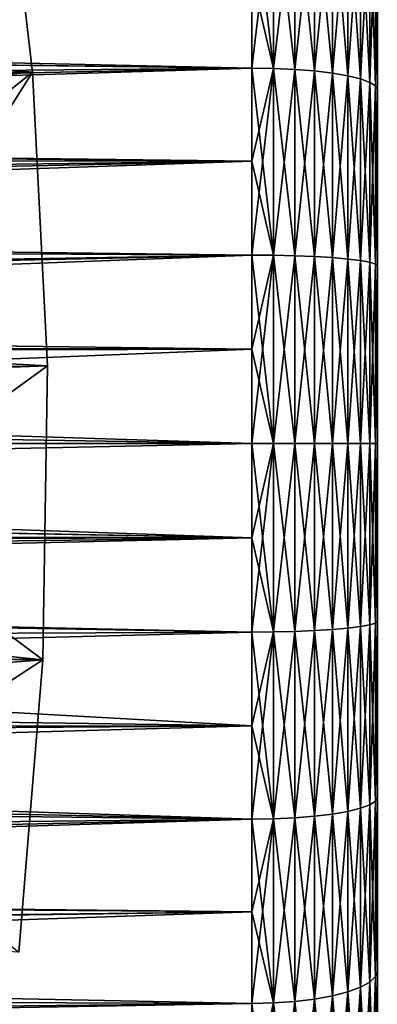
# Model space of a CAD drawing. Header units: metres. Extents: x -37.4 to 37.6, y -35 to 35.
# Tile 352 of 372: x 34.8 to 37.6, y -4.5 to 3.4. Entities that reach past the tile are written whole.
import ezdxf

# ---------------------------------------------------------------- set-up
doc = ezdxf.new("R2010")
doc.units = ezdxf.units.M
doc.layers.add('solid_506616_SW0001', color=7, linetype='CONTINUOUS')

msp = doc.modelspace()

# ---------------------------------------------------------------- linework, layer by layer
at = {"layer": 'solid_506616_SW0001'}
for points in [[(37.625, 16.299873, -136.302643), (37.625, -16.299873, -136.297363), (37.625, -16.24684, -137.614548)], [(37.625, 16.246412, -137.619797), (37.625, 16.299873, -136.302643), (37.625, -16.24684, -137.614548)], [(37.625, 16.299873, -136.302643), (37.625, 16.24684, -134.985443), (37.625, -16.299873, -136.297363)], [(37.625, 16.24684, -134.985443), (37.625, -16.246412, -134.980194), (37.625, -16.299873, -136.297363)], [(37.625, 16.24684, -134.985443), (37.625, 16.087645, -133.676788), (37.625, -16.246412, -134.980194)], [(37.625, 16.246412, -137.619797), (37.625, -16.24684, -137.614548), (37.625, -16.087645, -138.923203)], [(37.625, 16.086803, -138.928375), (37.625, 16.246412, -137.619797), (37.625, -16.087645, -138.923203)], [(37.625, 16.087645, -133.676788), (37.625, -16.086803, -133.671616), (37.625, -16.246412, -134.980194)], [(37.625, 16.087645, -133.676788), (37.625, 15.823136, -132.386139), (37.625, -16.086803, -133.671616)], [(37.625, 16.086803, -138.928375), (37.625, -16.087645, -138.923203), (37.625, -15.823136, -140.213867)], [(37.625, 15.823136, -140.213867), (37.625, 16.086803, -138.928375), (37.625, -15.823136, -140.213867)], [(37.625, 15.823136, -140.213867), (37.625, -15.823136, -140.213867), (37.625, -15.614588, -140.994995)], [(37.625, 15.61459, -140.994995), (37.625, 15.823136, -140.213867), (37.625, -15.614588, -140.994995)], [(37.625, 15.823136, -132.386139), (37.625, -15.823136, -132.386139), (37.625, -16.086803, -133.671616)], [(37.625, 15.823136, -132.386139), (37.625, 15.614592, -131.605011), (37.625, -15.823136, -132.386139)], [(37.625, 15.614592, -131.605011), (37.625, -15.614588, -131.605011), (37.625, -15.823136, -132.386139)], [(37.625, 15.614592, -131.605011), (37.625, 15.609163, -131.586166), (37.625, -15.614588, -131.605011)], [(37.625, 15.61459, -140.994995), (37.625, -15.614588, -140.994995), (37.625, -15.609159, -141.013855)], [(37.625, 15.609159, -141.013855), (37.625, 15.61459, -140.994995), (37.625, -15.609159, -141.013855)], [(37.625, 15.609163, -131.586166), (37.625, -15.609161, -131.586166), (37.625, -15.614588, -131.605011)], [(37.625, 15.609163, -131.586166), (37.625, 15.376116, -130.834961), (37.625, -15.609161, -131.586166)], [(37.625, 15.609159, -141.013855), (37.625, -15.609159, -141.013855), (37.625, -15.376108, -141.765076)], [(37.625, 15.376109, -141.76506), (37.625, 15.609159, -141.013855), (37.625, -15.376108, -141.765076)], [(37.625, 15.376116, -130.834961), (37.625, -15.376119, -130.834961), (37.625, -15.609161, -131.586166)], [(37.625, 15.376116, -130.834961), (37.625, 15.192769, -130.335892), (37.625, -15.376119, -130.834961)], [(37.625, 15.376109, -141.76506), (37.625, -15.376108, -141.765076), (37.625, -15.192721, -142.264236)], [(37.625, 15.192655, -142.264404), (37.625, 15.376109, -141.76506), (37.625, -15.192721, -142.264236)], [(37.625, 15.192769, -130.335892), (37.625, -15.192638, -130.335556), (37.625, -15.376119, -130.834961)], [(37.625, 15.192769, -130.335892), (37.625, 15.098663, -130.112732), (37.625, -15.192638, -130.335556)], [(37.625, 15.192655, -142.264404), (37.625, -15.192721, -142.264236), (37.625, -15.0986, -142.487427)], [(37.625, 15.098822, -142.486893), (37.625, 15.192655, -142.264404), (37.625, -15.0986, -142.487427)], [(37.625, 15.098822, -142.486893), (37.625, -15.0986, -142.487427), (37.625, -14.979903, -142.752319)], [(37.625, 14.97966, -142.752853), (37.625, 15.098822, -142.486893), (37.625, -14.979903, -142.752319)], [(37.625, 15.098663, -130.112732), (37.625, -15.098772, -130.112976), (37.625, -15.192638, -130.335556)], [(37.625, 15.098663, -130.112732), (37.625, 14.979934, -129.847748), (37.625, -15.098772, -130.112976)], [(37.625, 14.979934, -129.847748), (37.625, -14.979642, -129.847076), (37.625, -15.098772, -130.112976)], [(37.625, 14.979934, -129.847748), (37.625, 14.739011, -129.339249), (37.625, -14.979642, -129.847076)], [(37.625, 14.97966, -142.752853), (37.625, -14.979903, -142.752319), (37.625, -14.738982, -143.260788)], [(37.625, 14.739007, -143.260757), (37.625, 14.97966, -142.752853), (37.625, -14.738982, -143.260788)], [(37.625, 14.739011, -129.339249), (37.625, -14.739, -129.339249), (37.625, -14.979642, -129.847076)], [(37.625, 14.739011, -129.339249), (37.625, 14.083652, -128.093689), (37.625, -14.739, -129.339249)], [(37.625, -14.083651, -144.506317), (37.625, 14.739007, -143.260757), (37.625, -14.738982, -143.260788)], [(37.625, -14.083651, -144.506317), (37.625, 14.083652, -144.506317), (37.625, 14.739007, -143.260757)], [(37.625, 14.083652, -128.093689), (37.625, -14.083654, -128.093689), (37.625, -14.739, -129.339249)], [(37.625, 14.083652, -128.093689), (37.625, 13.319818, -126.904808), (37.625, -14.083654, -128.093689)], [(37.625, -13.319832, -145.695175), (37.625, 13.319819, -145.69519), (37.625, 14.083652, -144.506317)], [(37.625, -14.083651, -144.506317), (37.625, -13.319832, -145.695175), (37.625, 14.083652, -144.506317)], [(37.625, -12.45363, -146.81636), (37.625, 12.45361, -146.816391), (37.625, 13.319819, -145.69519)], [(37.625, -13.319832, -145.695175), (37.625, -12.45363, -146.81636), (37.625, 13.319819, -145.69519)], [(37.625, 13.319818, -126.904808), (37.625, -13.319828, -126.904823), (37.625, -14.083654, -128.093689)], [(37.625, 13.319818, -126.904808), (37.625, 12.453607, -125.783607), (37.625, -13.319828, -126.904823)], [(37.625, -11.492917, -147.858658), (37.625, 11.492895, -147.858673), (37.625, 12.45361, -146.816391)], [(37.625, -12.45363, -146.81636), (37.625, -11.492917, -147.858658), (37.625, 12.45361, -146.816391)], [(37.625, 12.453607, -125.783607), (37.625, -12.453622, -125.783623), (37.625, -13.319828, -126.904823)], [(37.625, 12.453607, -125.783607), (37.625, 11.492891, -124.741318), (37.625, -12.453622, -125.783623)], [(37.625, -10.445921, -148.812897), (37.625, 10.445898, -148.812927), (37.625, 11.492895, -147.858673)], [(37.625, -11.492917, -147.858658), (37.625, -10.445921, -148.812897), (37.625, 11.492895, -147.858673)], [(37.625, 11.492891, -124.741318), (37.625, -11.492908, -124.741333), (37.625, -12.453622, -125.783623)], [(37.625, 11.492891, -124.741318), (37.625, 10.445895, -123.787079), (37.625, -11.492908, -124.741333)], [(37.625, -9.319819, -149.67276), (37.625, 9.319797, -149.672775), (37.625, 10.445898, -148.812927)], [(37.625, -10.445921, -148.812897), (37.625, -9.319819, -149.67276), (37.625, 10.445898, -148.812927)], [(37.625, 10.445895, -123.787079), (37.625, -10.445913, -123.787094), (37.625, -11.492908, -124.741333)], [(37.625, 10.445895, -123.787079), (37.625, 9.319795, -122.927223), (37.625, -10.445913, -123.787094)], [(37.625, -8.123187, -150.431595), (37.625, 8.123162, -150.43161), (37.625, 9.319797, -149.672775)], [(37.625, -9.319819, -149.67276), (37.625, -8.123187, -150.431595), (37.625, 9.319797, -149.672775)], [(37.625, 9.319795, -122.927223), (37.625, -9.319813, -122.927238), (37.625, -10.445913, -123.787094)], [(37.625, 9.319795, -122.927223), (37.625, 8.12316, -122.168381), (37.625, -9.319813, -122.927238)], [(37.625, -6.865421, -151.083588), (37.625, 6.865395, -151.083603), (37.625, 8.123162, -150.43161)], [(37.625, -8.123187, -150.431595), (37.625, -6.865421, -151.083588), (37.625, 8.123162, -150.43161)], [(37.625, 8.12316, -122.168381), (37.625, -8.12318, -122.168396), (37.625, -9.319813, -122.927238)], [(37.625, 8.12316, -122.168381), (37.625, 6.865394, -121.516403), (37.625, -8.12318, -122.168396)], [(37.625, -5.555916, -151.623871), (37.625, 5.555889, -151.623871), (37.625, 6.865395, -151.083603)], [(37.625, -6.865421, -151.083588), (37.625, -5.555916, -151.623871), (37.625, 6.865395, -151.083603)], [(37.625, 6.865394, -121.516403), (37.625, -6.865415, -121.516411), (37.625, -8.12318, -122.168396)], [(37.625, 6.865394, -121.516403), (37.625, 5.555889, -120.976128), (37.625, -6.865415, -121.516411)], [(37.625, 5.555889, -120.976128), (37.625, -5.55591, -120.976135), (37.625, -6.865415, -121.516411)], [(37.625, 5.555889, -120.976128), (37.625, 4.204105, -120.551498), (37.625, -5.55591, -120.976135)], [(37.625, -4.204133, -152.048492), (37.625, 4.204105, -152.048508), (37.625, 5.555889, -151.623871)], [(37.625, -5.555916, -151.623871), (37.625, -4.204133, -152.048492), (37.625, 5.555889, -151.623871)], [(17.419174, 4.535482, -3.846846), (34.599812, 5.277233, -3.846846), (34.874737, 2.957485, -3.846846)], [(33.256905, 2.866375, 5.339492), (34.874737, 2.957485, -3.846846), (34.599812, 5.277233, -3.846846)], [(17.741009, 3.042202, -3.846846), (17.419174, 4.535482, -3.846846), (34.874737, 2.957485, -3.846846)], [(36.797443, 2.988715, -153.324677), (36.625, 3.728542, -153.193436), (36.625, 4.458734, -153.015549)], [(36.797443, 4.454867, -153.001083), (36.797443, 2.988715, -153.324677), (36.625, 4.458734, -153.015549)], [(36.797443, 4.454858, -119.598915), (36.625, 3.72854, -119.40657), (36.625, 2.991311, -119.260574)], [(36.797443, 2.988706, -119.275322), (36.797443, 4.454858, -119.598915), (36.625, 2.991311, -119.260574)], [(36.966038, 2.980937, -153.28038), (36.797443, 2.988715, -153.324677), (36.797443, 4.454867, -153.001083)], [(36.966038, 4.443274, -152.957626), (36.966038, 2.980937, -153.28038), (36.797443, 4.454867, -153.001083)], [(36.966034, 4.443269, -119.642365), (36.797443, 4.454858, -119.598915), (36.797443, 2.988706, -119.275322)], [(36.966034, 2.980932, -119.319618), (36.966034, 4.443269, -119.642365), (36.797443, 2.988706, -119.275322)], [(37.124245, 4.424305, -119.71347), (36.966034, 4.443269, -119.642365), (36.966034, 2.980932, -119.319618)], [(37.124245, 2.96821, -119.392097), (37.124245, 4.424305, -119.71347), (36.966034, 2.980932, -119.319618)], [(37.124245, 2.968214, -153.207901), (36.966038, 2.980937, -153.28038), (36.966038, 4.443274, -152.957626)], [(37.124245, 4.424309, -152.88652), (37.124245, 2.968214, -153.207901), (36.966038, 4.443274, -152.957626)], [(37.267254, 2.950931, -153.109436), (37.124245, 2.968214, -153.207901), (37.124245, 4.424309, -152.88652)], [(37.267254, 4.398546, -152.789932), (37.267254, 2.950931, -153.109436), (37.124245, 4.424309, -152.88652)], [(37.267254, 4.398543, -119.810066), (37.124245, 4.424305, -119.71347), (37.124245, 2.96821, -119.392097)], [(37.267254, 2.950927, -119.490562), (37.267254, 4.398543, -119.810066), (37.124245, 2.96821, -119.392097)], [(37.390709, 2.929613, -152.987991), (37.267254, 2.950931, -153.109436), (37.267254, 4.398546, -152.789932)], [(37.390709, 4.36677, -152.670792), (37.390709, 2.929613, -152.987991), (37.267254, 4.398546, -152.789932)], [(37.390709, 4.366766, -119.929199), (37.267254, 4.398543, -119.810066), (37.267254, 2.950927, -119.490562)], [(37.390709, 2.92961, -119.612007), (37.390709, 4.366766, -119.929199), (37.267254, 2.950927, -119.490562)], [(37.490852, 2.904911, -152.84726), (37.390709, 2.929613, -152.987991), (37.390709, 4.36677, -152.670792)], [(37.490852, 4.329947, -152.53273), (37.490852, 2.904911, -152.84726), (37.390709, 4.36677, -152.670792)], [(37.490852, 4.329943, -120.067261), (37.390709, 4.366766, -119.929199), (37.390709, 2.92961, -119.612007)], [(37.490852, 2.904907, -119.752747), (37.490852, 4.329943, -120.067261), (37.390709, 2.92961, -119.612007)], [(37.564632, 2.877575, -152.691513), (37.490852, 2.904911, -152.84726), (37.490852, 4.329947, -152.53273)], [(37.564632, 4.289199, -152.379959), (37.564632, 2.877575, -152.691513), (37.490852, 4.329947, -152.53273)], [(37.564632, 4.289195, -120.220039), (37.490852, 4.329943, -120.067261), (37.490852, 2.904907, -119.752747)], [(37.564632, 2.87757, -119.908485), (37.564632, 4.289195, -120.220039), (37.490852, 2.904907, -119.752747)], [(37.564632, 4.289199, -152.379959), (37.609806, 4.245767, -152.217117), (37.609806, 2.848439, -152.525513)], [(37.564632, 4.289199, -152.379959), (37.609806, 2.848439, -152.525513), (37.564632, 2.877575, -152.691513)], [(37.564632, 2.87757, -119.908485), (37.609806, 4.24576, -120.382881), (37.564632, 4.289195, -120.220039)], [(37.564632, 2.87757, -119.908485), (37.609806, 2.848432, -120.074478), (37.609806, 4.24576, -120.382881)], [(37.609806, 4.245767, -152.217117), (37.625, 4.204105, -152.048508), (37.625, 2.820089, -152.354187)], [(37.609806, 2.848439, -152.525513), (37.609806, 4.245767, -152.217117), (37.625, 2.820089, -152.354187)], [(37.609806, 4.24576, -120.382881), (37.625, 2.820091, -120.245819), (37.625, 4.204105, -120.551498)], [(37.609806, 4.24576, -120.382881), (37.609806, 2.848432, -120.074478), (37.625, 2.820091, -120.245819)], [(37.625, 4.204105, -120.551498), (37.625, -4.204127, -120.551506), (37.625, -5.55591, -120.976135)], [(37.625, 4.204105, -120.551498), (37.625, 2.820091, -120.245819), (37.625, -4.204127, -120.551506)], [(37.625, -2.820117, -152.354172), (37.625, 2.820089, -152.354187), (37.625, 4.204105, -152.048508)], [(37.625, -4.204133, -152.048492), (37.625, -2.820117, -152.354172), (37.625, 4.204105, -152.048508)], [(36.625, 3.728542, -153.193436), (36.625, 2.991312, -153.339432), (13.919881, 3.490701, -153.244171)], [(36.625, 3.72854, -119.40657), (17.5355, 3.642355, -119.387779), (17.634979, 3.232822, -119.304741)], [(36.625, 2.991311, -119.260574), (36.625, 3.72854, -119.40657), (17.634979, 3.232822, -119.304741)], [(36.797443, 2.988715, -153.324677), (36.625, 2.991312, -153.339432), (36.625, 3.728542, -153.193436)], [(36.625, 2.991312, -153.339432), (13.996279, 3.262492, -153.289597), (13.919881, 3.490701, -153.244171)], [(36.625, 2.991312, -153.339432), (14.243277, 2.523465, -153.414963), (13.996279, 3.262492, -153.289597)], [(36.625, 2.991311, -119.260574), (17.634979, 3.232822, -119.304741), (17.721987, 2.824208, -119.232079)], [(36.625, 2.991312, -153.339432), (36.625, 2.248438, -153.453262), (14.243277, 2.523465, -153.414963)], [(36.625, 2.991311, -119.260574), (17.721987, 2.824208, -119.232079), (17.797066, 2.416474, -119.169601)], [(17.935093, 1.527132, -3.846846), (17.741009, 3.042202, -3.846846), (34.874737, 2.957485, -3.846846)], [(36.625, 2.248437, -119.146736), (36.625, 2.991311, -119.260574), (17.797066, 2.416474, -119.169601)], [(36.797443, 1.500012, -153.519806), (36.625, 2.248438, -153.453262), (36.625, 2.991312, -153.339432)], [(36.797443, 2.988715, -153.324677), (36.797443, 1.500012, -153.519806), (36.625, 2.991312, -153.339432)], [(36.797443, 2.988706, -119.275322), (36.625, 2.991311, -119.260574), (36.625, 2.248437, -119.146736)], [(36.797443, 2.988706, -119.275322), (36.625, 2.248437, -119.146736), (36.625, 1.50132, -119.065269)], [(36.797443, 1.500003, -119.080193), (36.797443, 2.988706, -119.275322), (36.625, 1.50132, -119.065269)], [(36.966038, 1.496107, -153.475006), (36.797443, 1.500012, -153.519806), (36.797443, 2.988715, -153.324677)], [(36.966038, 2.980937, -153.28038), (36.966038, 1.496107, -153.475006), (36.797443, 2.988715, -153.324677)], [(36.966034, 2.980932, -119.319618), (36.797443, 2.988706, -119.275322), (36.797443, 1.500003, -119.080193)], [(36.966034, 1.496102, -119.124985), (36.966034, 2.980932, -119.319618), (36.797443, 1.500003, -119.080193)], [(37.124245, 2.96821, -119.392097), (36.966034, 2.980932, -119.319618), (36.966034, 1.496102, -119.124985)], [(37.124245, 1.489722, -153.401703), (36.966038, 1.496107, -153.475006), (36.966038, 2.980937, -153.28038)], [(37.124245, 2.968214, -153.207901), (37.124245, 1.489722, -153.401703), (36.966038, 2.980937, -153.28038)], [(17.935093, 1.527132, -3.846846), (34.874737, 2.957485, -3.846846), (34.99453, 0.618799, -3.846846)], [(33.256905, 2.866375, 5.339492), (33.335377, 1.729276, 5.339492), (34.874737, 2.957485, -3.846846)], [(33.335377, 1.729276, 5.339492), (33.374985, 0.590161, 5.339492), (34.874737, 2.957485, -3.846846)], [(33.374985, 0.590161, 5.339492), (34.99453, 0.618799, -3.846846), (34.874737, 2.957485, -3.846846)], [(37.124245, 1.489719, -119.198303), (37.124245, 2.96821, -119.392097), (36.966034, 1.496102, -119.124985)], [(37.267254, 1.481049, -153.302109), (37.124245, 1.489722, -153.401703), (37.124245, 2.968214, -153.207901)], [(37.267254, 2.950931, -153.109436), (37.267254, 1.481049, -153.302109), (37.124245, 2.968214, -153.207901)], [(37.267254, 2.950927, -119.490562), (37.124245, 2.96821, -119.392097), (37.124245, 1.489719, -119.198303)], [(37.267254, 1.481046, -119.29789), (37.267254, 2.950927, -119.490562), (37.124245, 1.489719, -119.198303)], [(37.390709, 1.470352, -153.179276), (37.267254, 1.481049, -153.302109), (37.267254, 2.950931, -153.109436)], [(37.390709, 2.929613, -152.987991), (37.390709, 1.470352, -153.179276), (37.267254, 2.950931, -153.109436)], [(37.390709, 2.92961, -119.612007), (37.267254, 2.950927, -119.490562), (37.267254, 1.481046, -119.29789)], [(37.390709, 1.470349, -119.420731), (37.390709, 2.92961, -119.612007), (37.267254, 1.481046, -119.29789)], [(37.490852, 1.457956, -153.036926), (37.390709, 1.470352, -153.179276), (37.390709, 2.929613, -152.987991)], [(37.490852, 2.904911, -152.84726), (37.490852, 1.457956, -153.036926), (37.390709, 2.929613, -152.987991)], [(37.490852, 2.904907, -119.752747), (37.390709, 2.92961, -119.612007), (37.390709, 1.470349, -119.420731)], [(37.490852, 1.457952, -119.56308), (37.490852, 2.904907, -119.752747), (37.390709, 1.470349, -119.420731)], [(37.564632, 1.44424, -152.879395), (37.490852, 1.457956, -153.036926), (37.490852, 2.904911, -152.84726)], [(37.564632, 2.877575, -152.691513), (37.564632, 1.44424, -152.879395), (37.490852, 2.904911, -152.84726)], [(37.564632, 2.87757, -119.908485), (37.490852, 2.904907, -119.752747), (37.490852, 1.457952, -119.56308)], [(37.564632, 1.444234, -119.720604), (37.564632, 2.87757, -119.908485), (37.490852, 1.457952, -119.56308)], [(37.564632, 2.877575, -152.691513), (37.609806, 2.848439, -152.525513), (37.609806, 1.42962, -152.711502)], [(37.564632, 2.877575, -152.691513), (37.609806, 1.42962, -152.711502), (37.564632, 1.44424, -152.879395)], [(37.564632, 1.444234, -119.720604), (37.609806, 2.848432, -120.074478), (37.564632, 2.87757, -119.908485)], [(37.564632, 1.444234, -119.720604), (37.609806, 1.429612, -119.888504), (37.609806, 2.848432, -120.074478)], [(37.609806, 2.848439, -152.525513), (37.625, 2.820089, -152.354187), (37.625, 1.415227, -152.538406)], [(37.609806, 1.42962, -152.711502), (37.609806, 2.848439, -152.525513), (37.625, 1.415227, -152.538406)], [(37.609806, 2.848432, -120.074478), (37.625, 1.415229, -120.061592), (37.625, 2.820091, -120.245819)], [(37.609806, 2.848432, -120.074478), (37.609806, 1.429612, -119.888504), (37.625, 1.415229, -120.061592)], [(37.625, 2.820091, -120.245819), (37.625, -2.820113, -120.245819), (37.625, -4.204127, -120.551506)], [(37.625, 2.820091, -120.245819), (37.625, 1.415229, -120.061592), (37.625, -2.820113, -120.245819)], [(37.625, -1.415255, -152.538406), (37.625, 1.415227, -152.538406), (37.625, 2.820089, -152.354187)], [(37.625, -2.820117, -152.354172), (37.625, -1.415255, -152.538406), (37.625, 2.820089, -152.354187)], [(36.625, 2.248438, -153.453262), (14.329568, 2.265257, -153.45105), (14.243277, 2.523465, -153.414963)], [(36.625, 2.248437, -119.146736), (17.797066, 2.416474, -119.169601), (17.859756, 2.01016, -119.11718)], [(36.625, 2.248438, -153.453262), (14.492189, 1.779084, -153.508286), (14.329568, 2.265257, -153.45105)], [(36.625, 2.248438, -153.453262), (36.625, 1.50132, -153.534729), (14.492189, 1.779084, -153.508286)], [(36.625, 2.248437, -119.146736), (17.859756, 2.01016, -119.11718), (17.910549, 1.605192, -119.074631)], [(36.625, 1.50132, -119.065269), (36.625, 2.248437, -119.146736), (17.910549, 1.605192, -119.074631)], [(36.797443, 1.500012, -153.519806), (36.625, 1.50132, -153.534729), (36.625, 2.248438, -153.453262)], [(36.625, 1.50132, -153.534729), (14.743142, 1.030694, -153.569275), (14.492189, 1.779084, -153.508286)], [(36.625, 1.50132, -119.065269), (17.910549, 1.605192, -119.074631), (17.950052, 1.201408, -119.041763)], [(36.625, 1.50132, -153.534729), (36.625, 0.751369, -153.583679), (14.743142, 1.030694, -153.569275)], [(17.935093, 1.527132, -3.846846), (34.99453, 0.618799, -3.846846), (18, 0, -3.846846)], [(36.625, 1.50132, -119.065269), (17.950052, 1.201408, -119.041763), (17.978199, 0.799083, -119.018463)], [(36.625, 0.751369, -119.016327), (36.625, 1.50132, -119.065269), (17.978199, 0.799083, -119.018463)], [(36.797443, -0.000008, -153.585022), (36.625, 0.751369, -153.583679), (36.625, 1.50132, -153.534729)], [(36.797443, 1.500012, -153.519806), (36.797443, -0.000008, -153.585022), (36.625, 1.50132, -153.534729)], [(36.797443, 1.500003, -119.080193), (36.625, 1.50132, -119.065269), (36.625, 0.751369, -119.016327)], [(36.797443, 1.500003, -119.080193), (36.625, 0.751369, -119.016327), (36.625, 0, -119)], [(36.797443, -0.000017, -119.014984), (36.797443, 1.500003, -119.080193), (36.625, 0, -119)], [(36.966038, -0.000011, -153.540054), (36.797443, -0.000008, -153.585022), (36.797443, 1.500012, -153.519806)], [(36.966038, 1.496107, -153.475006), (36.966038, -0.000011, -153.540054), (36.797443, 1.500012, -153.519806)], [(36.966034, 1.496102, -119.124985), (36.797443, 1.500003, -119.080193), (36.797443, -0.000017, -119.014984)], [(36.966034, -0.000015, -119.059952), (36.966034, 1.496102, -119.124985), (36.797443, -0.000017, -119.014984)], [(37.124245, 1.489719, -119.198303), (36.966034, 1.496102, -119.124985), (36.966034, -0.000015, -119.059952)], [(37.124245, -0.00001, -153.466461), (36.966038, -0.000011, -153.540054), (36.966038, 1.496107, -153.475006)], [(37.124245, 1.489722, -153.401703), (37.124245, -0.00001, -153.466461), (36.966038, 1.496107, -153.475006)], [(37.124245, -0.000013, -119.133537), (37.124245, 1.489719, -119.198303), (36.966034, -0.000015, -119.059952)], [(37.267254, -0.000007, -153.366486), (37.124245, -0.00001, -153.466461), (37.124245, 1.489722, -153.401703)], [(37.267254, 1.481049, -153.302109), (37.267254, -0.000007, -153.366486), (37.124245, 1.489722, -153.401703)], [(37.267254, 1.481046, -119.29789), (37.124245, 1.489719, -119.198303), (37.124245, -0.000013, -119.133537)], [(37.267254, -0.000009, -119.233505), (37.267254, 1.481046, -119.29789), (37.124245, -0.000013, -119.133537)], [(37.390709, -0.000003, -153.243195), (37.267254, -0.000007, -153.366486), (37.267254, 1.481049, -153.302109)], [(37.390709, 1.470352, -153.179276), (37.390709, -0.000003, -153.243195), (37.267254, 1.481049, -153.302109)], [(37.390709, 1.470349, -119.420731), (37.267254, 1.481046, -119.29789), (37.267254, -0.000009, -119.233505)], [(37.390709, -0.000006, -119.356812), (37.390709, 1.470349, -119.420731), (37.267254, -0.000009, -119.233505)], [(37.490852, 0.000001, -153.100296), (37.390709, -0.000003, -153.243195), (37.390709, 1.470352, -153.179276)], [(37.490852, 1.457956, -153.036926), (37.490852, 0.000001, -153.100296), (37.390709, 1.470352, -153.179276)], [(37.490852, 1.457952, -119.56308), (37.390709, 1.470349, -119.420731), (37.390709, -0.000006, -119.356812)], [(37.490852, -0.000003, -119.499695), (37.490852, 1.457952, -119.56308), (37.390709, -0.000006, -119.356812)], [(37.564632, 0.000007, -152.942184), (37.490852, 0.000001, -153.100296), (37.490852, 1.457956, -153.036926)], [(37.564632, 1.44424, -152.879395), (37.564632, 0.000007, -152.942184), (37.490852, 1.457956, -153.036926)], [(37.564632, 1.444234, -119.720604), (37.490852, 1.457952, -119.56308), (37.490852, -0.000003, -119.499695)], [(37.564632, 0.000001, -119.657814), (37.564632, 1.444234, -119.720604), (37.490852, -0.000003, -119.499695)], [(37.564632, 1.44424, -152.879395), (37.609806, 1.42962, -152.711502), (37.609806, 0.000013, -152.773651)], [(37.564632, 1.44424, -152.879395), (37.609806, 0.000013, -152.773651), (37.564632, 0.000007, -152.942184)], [(37.564632, 0.000001, -119.657814), (37.609806, 1.429612, -119.888504), (37.564632, 1.444234, -119.720604)], [(37.564632, 0.000001, -119.657814), (37.609806, 0.000004, -119.826355), (37.609806, 1.429612, -119.888504)], [(37.609806, 1.42962, -152.711502), (37.625, 1.415227, -152.538406), (37.625, -0.000014, -152.599945)], [(37.609806, 0.000013, -152.773651), (37.609806, 1.42962, -152.711502), (37.625, -0.000014, -152.599945)], [(37.609806, 1.429612, -119.888504), (37.609806, 0.000004, -119.826355), (37.625, 1.415229, -120.061592)], [(37.609806, 0.000004, -119.826355), (37.625, -0.000011, -120.000053), (37.625, 1.415229, -120.061592)], [(37.625, 1.415229, -120.061592), (37.625, -1.415251, -120.061592), (37.625, -2.820113, -120.245819)], [(37.625, 1.415229, -120.061592), (37.625, -0.000011, -120.000053), (37.625, -1.415251, -120.061592)], [(37.625, -1.415255, -152.538406), (37.625, -0.000014, -152.599945), (37.625, 1.415227, -152.538406)], [(36.625, 0.751369, -153.583679), (14.836408, 0.693492, -153.58609), (14.743142, 1.030694, -153.569275)], [(36.625, 0.751369, -119.016327), (17.978199, 0.799083, -119.018463), (18, 0, -119)], [(36.625, 0.751369, -153.583679), (36.625, 0, -153.600006), (14.836408, 0.693492, -153.58609)], [(36.625, 0.751369, -119.016327), (18, 0, -119), (36.625, 0, -119)], [(36.797443, -0.000008, -153.585022), (36.625, 0, -153.600006), (36.625, 0.751369, -153.583679)], [(36.625, 0, -153.600006), (14.893, 0.348513, -153.596497), (14.836408, 0.693492, -153.58609)], [(18, 0, -3.846846), (34.99453, 0.618799, -3.846846), (34.957497, -1.72266, -3.846846)], [(33.375675, -0.549642, 5.339492), (34.99453, 0.618799, -3.846846), (33.374985, 0.590161, 5.339492)], [(33.375675, -0.549642, 5.339492), (34.957497, -1.72266, -3.846846), (34.99453, 0.618799, -3.846846)], [(36.625, 0, -153.600006), (14.911939, 0, -153.600006), (14.893, 0.348513, -153.596497)], [(36.625, -0.751369, -153.583679), (14.893042, -0.348102, -153.596497), (14.911939, 0, -153.600006)], [(36.625, -0.751369, -153.583679), (14.911939, 0, -153.600006), (36.625, 0, -153.600006)], [(17.994963, -0.393172, -119.004471), (36.625, 0, -119), (18, 0, -119)], [(36.625, -0.75137, -119.016327), (36.625, 0, -119), (17.994963, -0.393172, -119.004471)], [(36.797443, -0.000017, -119.014984), (36.625, 0, -119), (36.625, -0.75137, -119.016327)], [(36.797443, -1.500029, -153.519806), (36.625, -0.751369, -153.583679), (36.625, 0, -153.600006)], [(36.797443, -0.000008, -153.585022), (36.797443, -1.500029, -153.519806), (36.625, 0, -153.600006)], [(37.490852, 0.000001, -153.100296), (37.490852, -1.457954, -153.036926), (37.390709, -0.000003, -153.243195)], [(37.564632, 0.000007, -152.942184), (37.564632, -1.444226, -152.879395), (37.490852, 0.000001, -153.100296)], [(37.564632, -1.444226, -152.879395), (37.490852, -1.457954, -153.036926), (37.490852, 0.000001, -153.100296)], [(37.564632, 0.000001, -119.657814), (37.490852, -0.000003, -119.499695), (37.490852, -1.457958, -119.56308)], [(37.564632, -1.444233, -119.720604), (37.564632, 0.000001, -119.657814), (37.490852, -1.457958, -119.56308)], [(37.564632, 0.000007, -152.942184), (37.609806, 0.000013, -152.773651), (37.609806, -1.429593, -152.711502)], [(37.564632, 0.000007, -152.942184), (37.609806, -1.429593, -152.711502), (37.564632, -1.444226, -152.879395)], [(37.564632, -1.444233, -119.720604), (37.609806, -1.429603, -119.888504), (37.609806, 0.000004, -119.826355)], [(37.564632, -1.444233, -119.720604), (37.609806, 0.000004, -119.826355), (37.564632, 0.000001, -119.657814)], [(37.609806, 0.000013, -152.773651), (37.625, -0.000014, -152.599945), (37.625, -1.415255, -152.538406)], [(37.609806, -1.429593, -152.711502), (37.609806, 0.000013, -152.773651), (37.625, -1.415255, -152.538406)], [(37.609806, 0.000004, -119.826355), (37.609806, -1.429603, -119.888504), (37.625, -0.000011, -120.000053)], [(17.935093, -1.527132, -3.846846), (18, 0, -3.846846), (34.957497, -1.72266, -3.846846)], [(36.797443, -0.000017, -119.014984), (36.625, -0.75137, -119.016327), (36.625, -1.501322, -119.065269)], [(36.797443, -1.500038, -119.080193), (36.797443, -0.000017, -119.014984), (36.625, -1.501322, -119.065269)], [(36.966038, -1.49613, -153.475006), (36.797443, -1.500029, -153.519806), (36.797443, -0.000008, -153.585022)], [(36.966038, -0.000011, -153.540054), (36.966038, -1.49613, -153.475006), (36.797443, -0.000008, -153.585022)], [(36.966034, -0.000015, -119.059952), (36.797443, -0.000017, -119.014984), (36.797443, -1.500038, -119.080193)], [(36.966034, -1.496133, -119.124992), (36.966034, -0.000015, -119.059952), (36.797443, -1.500038, -119.080193)], [(37.124245, -0.000013, -119.133537), (36.966034, -0.000015, -119.059952), (36.966034, -1.496133, -119.124992)], [(37.124245, -1.489744, -119.198303), (37.124245, -0.000013, -119.133537), (36.966034, -1.496133, -119.124992)], [(37.124245, -0.00001, -153.466461), (37.124245, -1.489742, -153.401703), (36.966038, -0.000011, -153.540054)], [(37.124245, -1.489742, -153.401703), (36.966038, -1.49613, -153.475006), (36.966038, -0.000011, -153.540054)], [(37.267254, -0.000007, -153.366486), (37.267254, -1.481063, -153.302109), (37.124245, -0.00001, -153.466461)], [(37.267254, -0.000009, -119.233505), (37.124245, -0.000013, -119.133537), (37.124245, -1.489744, -119.198303)], [(37.267254, -1.481065, -119.29789), (37.267254, -0.000009, -119.233505), (37.124245, -1.489744, -119.198303)], [(37.267254, -1.481063, -153.302109), (37.124245, -1.489742, -153.401703), (37.124245, -0.00001, -153.466461)], [(37.390709, -0.000003, -153.243195), (37.390709, -1.470359, -153.17926), (37.267254, -0.000007, -153.366486)], [(37.390709, -0.000006, -119.356812), (37.267254, -0.000009, -119.233505), (37.267254, -1.481065, -119.29789)], [(37.390709, -1.470361, -119.420731), (37.390709, -0.000006, -119.356812), (37.267254, -1.481065, -119.29789)], [(37.390709, -1.470359, -153.17926), (37.267254, -1.481063, -153.302109), (37.267254, -0.000007, -153.366486)], [(37.490852, -1.457954, -153.036926), (37.390709, -1.470359, -153.17926), (37.390709, -0.000003, -153.243195)], [(37.490852, -0.000003, -119.499695), (37.390709, -0.000006, -119.356812), (37.390709, -1.470361, -119.420731)], [(37.490852, -1.457958, -119.56308), (37.490852, -0.000003, -119.499695), (37.390709, -1.470361, -119.420731)], [(37.609806, -1.429603, -119.888504), (37.625, -1.415251, -120.061592), (37.625, -0.000011, -120.000053)], [(36.625, -0.751369, -153.583679), (14.836494, -0.693092, -153.586105), (14.893042, -0.348102, -153.596497)], [(36.625, -0.75137, -119.016327), (17.994963, -0.393172, -119.004471), (17.978788, -0.78806, -119.01796)], [(33.375675, -0.549642, 5.339492), (33.337452, -1.688804, 5.339492), (34.957497, -1.72266, -3.846846)], [(36.625, -0.751369, -153.583679), (14.743077, -1.030886, -153.56926), (14.836494, -0.693092, -153.586105)], [(36.625, -1.501319, -153.534729), (14.743077, -1.030886, -153.56926), (36.625, -0.751369, -153.583679)], [(36.625, -0.75137, -119.016327), (17.978788, -0.78806, -119.01796), (17.951479, -1.184452, -119.040596)], [(36.625, -0.75137, -119.016327), (17.951479, -1.184452, -119.040596), (36.625, -1.501322, -119.065269)], [(36.797443, -1.500029, -153.519806), (36.625, -1.501319, -153.534729), (36.625, -0.751369, -153.583679)], [(36.625, -2.248436, -153.453262), (14.331068, -2.26077, -153.451645), (14.743077, -1.030886, -153.56926)], [(36.625, -2.248436, -153.453262), (14.743077, -1.030886, -153.56926), (36.625, -1.501319, -153.534729)], [(36.625, -1.501322, -119.065269), (17.951479, -1.184452, -119.040596), (17.913143, -1.582057, -119.072487)], [(37.124245, -1.489744, -119.198303), (36.966034, -1.496133, -119.124992), (36.966034, -2.980962, -119.319626)], [(37.124245, -2.968235, -119.392105), (37.124245, -1.489744, -119.198303), (36.966034, -2.980962, -119.319626)], [(37.124245, -1.489742, -153.401703), (37.124245, -2.968233, -153.207901), (36.966038, -1.49613, -153.475006)], [(37.267254, -1.481063, -153.302109), (37.267254, -2.950945, -153.109436), (37.124245, -1.489742, -153.401703)], [(37.267254, -1.481065, -119.29789), (37.124245, -1.489744, -119.198303), (37.124245, -2.968235, -119.392105)], [(37.267254, -2.950946, -119.490562), (37.267254, -1.481065, -119.29789), (37.124245, -2.968235, -119.392105)], [(37.267254, -2.950945, -153.109436), (37.124245, -2.968233, -153.207901), (37.124245, -1.489742, -153.401703)], [(37.390709, -1.470359, -153.17926), (37.390709, -2.92962, -152.987991), (37.267254, -1.481063, -153.302109)], [(37.390709, -1.470361, -119.420731), (37.267254, -1.481065, -119.29789), (37.267254, -2.950946, -119.490562)], [(37.390709, -2.929622, -119.612015), (37.390709, -1.470361, -119.420731), (37.267254, -2.950946, -119.490562)], [(37.390709, -2.92962, -152.987991), (37.267254, -2.950945, -153.109436), (37.267254, -1.481063, -153.302109)], [(37.490852, -1.457954, -153.036926), (37.490852, -2.904908, -152.84726), (37.390709, -1.470359, -153.17926)], [(37.490852, -1.457958, -119.56308), (37.390709, -1.470361, -119.420731), (37.390709, -2.929622, -119.612015)], [(37.490852, -2.904912, -119.752747), (37.490852, -1.457958, -119.56308), (37.390709, -2.929622, -119.612015)], [(37.490852, -2.904908, -152.84726), (37.390709, -2.92962, -152.987991), (37.390709, -1.470359, -153.17926)], [(37.564632, -1.444226, -152.879395), (37.564632, -2.877562, -152.691513), (37.490852, -1.457954, -153.036926)], [(37.564632, -1.444233, -119.720604), (37.490852, -1.457958, -119.56308), (37.490852, -2.904912, -119.752747)], [(37.564632, -2.877569, -119.908485), (37.564632, -1.444233, -119.720604), (37.490852, -2.904912, -119.752747)], [(37.564632, -2.877562, -152.691513), (37.490852, -2.904908, -152.84726), (37.490852, -1.457954, -153.036926)], [(37.564632, -1.444226, -152.879395), (37.609806, -1.429593, -152.711502), (37.609806, -2.848413, -152.525528)], [(37.564632, -2.877569, -119.908485), (37.609806, -2.848424, -120.074478), (37.609806, -1.429603, -119.888504)], [(37.564632, -2.877569, -119.908485), (37.609806, -1.429603, -119.888504), (37.564632, -1.444233, -119.720604)], [(37.564632, -1.444226, -152.879395), (37.609806, -2.848413, -152.525528), (37.564632, -2.877562, -152.691513)], [(37.609806, -2.848424, -120.074478), (37.625, -2.820113, -120.245819), (37.625, -1.415251, -120.061592)], [(37.609806, -1.429603, -119.888504), (37.609806, -2.848424, -120.074478), (37.625, -1.415251, -120.061592)], [(37.609806, -2.848413, -152.525528), (37.625, -1.415255, -152.538406), (37.625, -2.820117, -152.354172)], [(37.609806, -2.848413, -152.525528), (37.609806, -1.429593, -152.711502), (37.625, -1.415255, -152.538406)], [(17.741009, -3.042202, -3.846846), (17.935093, -1.527132, -3.846846), (34.957497, -1.72266, -3.846846)], [(36.625, -1.501322, -119.065269), (17.913143, -1.582057, -119.072487), (17.863878, -1.980583, -119.113747)], [(36.625, -1.501322, -119.065269), (17.863878, -1.980583, -119.113747), (36.625, -2.248441, -119.146736)], [(36.797443, -1.500029, -153.519806), (36.797443, -2.988731, -153.324677), (36.625, -1.501319, -153.534729)], [(36.797443, -1.500038, -119.080193), (36.625, -2.248441, -119.146736), (36.625, -2.991317, -119.260574)], [(36.797443, -2.98874, -119.27533), (36.797443, -1.500038, -119.080193), (36.625, -2.991317, -119.260574)], [(36.797443, -1.500038, -119.080193), (36.625, -1.501322, -119.065269), (36.625, -2.248441, -119.146736)], [(36.797443, -2.988731, -153.324677), (36.625, -2.248436, -153.453262), (36.625, -1.501319, -153.534729)], [(36.966038, -1.49613, -153.475006), (36.966038, -2.980959, -153.28038), (36.797443, -1.500029, -153.519806)], [(36.966034, -1.496133, -119.124992), (36.797443, -1.500038, -119.080193), (36.797443, -2.98874, -119.27533)], [(36.966034, -2.980962, -119.319626), (36.966034, -1.496133, -119.124992), (36.797443, -2.98874, -119.27533)], [(36.966038, -2.980959, -153.28038), (36.797443, -2.988731, -153.324677), (36.797443, -1.500029, -153.519806)], [(37.124245, -2.968233, -153.207901), (36.966038, -2.980959, -153.28038), (36.966038, -1.49613, -153.475006)], [(17.741009, -3.042202, -3.846846), (34.957497, -1.72266, -3.846846), (34.764755, -4.050677, -3.846846)], [(33.337452, -1.688804, 5.339492), (33.260361, -2.825997, 5.339492), (34.957497, -1.72266, -3.846846)], [(33.260361, -2.825997, 5.339492), (34.764755, -4.050677, -3.846846), (34.957497, -1.72266, -3.846846)], [(36.625, -2.248441, -119.146736), (17.863878, -1.980583, -119.113747), (17.803171, -2.380164, -119.164513)], [(36.625, -2.991311, -153.339432), (14.243225, -2.523619, -153.414948), (14.331068, -2.26077, -153.451645)], [(36.625, -2.991311, -153.339432), (14.331068, -2.26077, -153.451645), (36.625, -2.248436, -153.453262)], [(36.625, -2.248441, -119.146736), (17.803171, -2.380164, -119.164513), (17.730556, -2.780881, -119.224968)], [(36.625, -2.248441, -119.146736), (17.730556, -2.780881, -119.224968), (36.625, -2.991317, -119.260574)], [(36.797443, -2.988731, -153.324677), (36.625, -2.991311, -153.339432), (36.625, -2.248436, -153.453262)], [(36.625, -2.991311, -153.339432), (13.921297, -3.486471, -153.245041), (14.243225, -2.523619, -153.414948)], [(36.625, -2.991317, -119.260574), (17.730556, -2.780881, -119.224968), (17.646471, -3.182098, -119.295166)], [(37.609806, -4.245752, -120.382881), (37.625, -4.204127, -120.551506), (37.625, -2.820113, -120.245819)], [(37.609806, -2.848424, -120.074478), (37.609806, -4.245752, -120.382881), (37.625, -2.820113, -120.245819)], [(37.609806, -4.245741, -152.217117), (37.625, -2.820117, -152.354172), (37.625, -4.204133, -152.048492)], [(37.609806, -4.245741, -152.217117), (37.609806, -2.848413, -152.525528), (37.625, -2.820117, -152.354172)], [(37.564632, -2.877562, -152.691513), (37.564632, -4.289186, -152.379959), (37.490852, -2.904908, -152.84726)], [(37.564632, -2.877569, -119.908485), (37.490852, -2.904912, -119.752747), (37.490852, -4.329949, -120.067268)], [(37.564632, -4.289193, -120.220039), (37.564632, -2.877569, -119.908485), (37.490852, -4.329949, -120.067268)], [(37.564632, -2.877562, -152.691513), (37.609806, -2.848413, -152.525528), (37.609806, -4.245741, -152.217117)], [(37.564632, -4.289193, -120.220039), (37.609806, -4.245752, -120.382881), (37.609806, -2.848424, -120.074478)], [(37.564632, -4.289193, -120.220039), (37.609806, -2.848424, -120.074478), (37.564632, -2.877569, -119.908485)], [(37.564632, -2.877562, -152.691513), (37.609806, -4.245741, -152.217117), (37.564632, -4.289186, -152.379959)], [(37.124245, -2.968235, -119.392105), (36.966034, -2.980962, -119.319626), (36.966034, -4.443299, -119.642372)], [(37.124245, -4.42433, -119.713478), (37.124245, -2.968235, -119.392105), (36.966034, -4.443299, -119.642372)], [(37.124245, -2.968233, -153.207901), (37.124245, -4.424329, -152.88652), (36.966038, -2.980959, -153.28038)], [(37.267254, -2.950945, -153.109436), (37.267254, -4.39856, -152.789932), (37.124245, -2.968233, -153.207901)], [(37.267254, -2.950946, -119.490562), (37.124245, -2.968235, -119.392105), (37.124245, -4.42433, -119.713478)], [(37.267254, -4.398561, -119.810066), (37.267254, -2.950946, -119.490562), (37.124245, -4.42433, -119.713478)], [(37.267254, -4.39856, -152.789932), (37.124245, -4.424329, -152.88652), (37.124245, -2.968233, -153.207901)], [(37.390709, -2.92962, -152.987991), (37.390709, -4.366776, -152.670792), (37.267254, -2.950945, -153.109436)], [(37.390709, -2.929622, -119.612015), (37.267254, -2.950946, -119.490562), (37.267254, -4.398561, -119.810066)], [(37.390709, -4.366778, -119.929207), (37.390709, -2.929622, -119.612015), (37.267254, -4.398561, -119.810066)], [(37.390709, -4.366776, -152.670792), (37.267254, -4.39856, -152.789932), (37.267254, -2.950945, -153.109436)], [(37.490852, -2.904908, -152.84726), (37.490852, -4.329945, -152.53273), (37.390709, -2.92962, -152.987991)], [(37.490852, -2.904912, -119.752747), (37.390709, -2.929622, -119.612015), (37.390709, -4.366778, -119.929207)], [(37.490852, -4.329949, -120.067268), (37.490852, -2.904912, -119.752747), (37.390709, -4.366778, -119.929207)], [(37.490852, -4.329945, -152.53273), (37.390709, -4.366776, -152.670792), (37.390709, -2.92962, -152.987991)], [(37.564632, -4.289186, -152.379959), (37.490852, -4.329945, -152.53273), (37.490852, -2.904908, -152.84726)], [(36.625, -3.728539, -153.193436), (13.921297, -3.486471, -153.245041), (36.625, -2.991311, -153.339432)], [(36.625, -2.991317, -119.260574), (17.646471, -3.182098, -119.295166), (17.550463, -3.584023, -119.37532)], [(36.625, -2.991317, -119.260574), (17.550463, -3.584023, -119.37532), (36.625, -3.728547, -119.40657)], [(36.797443, -2.988731, -153.324677), (36.797443, -4.454883, -153.001068), (36.625, -2.991311, -153.339432)], [(36.797443, -2.98874, -119.27533), (36.625, -3.728547, -119.40657), (36.625, -4.458741, -119.58445)], [(36.797443, -4.454891, -119.59893), (36.797443, -2.98874, -119.27533), (36.625, -4.458741, -119.58445)], [(36.797443, -2.98874, -119.27533), (36.625, -2.991317, -119.260574), (36.625, -3.728547, -119.40657)], [(36.797443, -4.454883, -153.001068), (36.625, -3.728539, -153.193436), (36.625, -2.991311, -153.339432)], [(36.966038, -2.980959, -153.28038), (36.966038, -4.443296, -152.957626), (36.797443, -2.988731, -153.324677)], [(36.966034, -2.980962, -119.319626), (36.797443, -2.98874, -119.27533), (36.797443, -4.454891, -119.59893)], [(36.966034, -4.443299, -119.642372), (36.966034, -2.980962, -119.319626), (36.797443, -4.454891, -119.59893)], [(36.966038, -4.443296, -152.957626), (36.797443, -4.454883, -153.001068), (36.797443, -2.988731, -153.324677)], [(37.124245, -4.424329, -152.88652), (36.966038, -4.443296, -152.957626), (36.966038, -2.980959, -153.28038)], [(36.625, -3.728539, -153.193436), (13.750927, -3.995089, -153.132385), (13.921297, -3.486471, -153.245041)], [(36.625, -3.728547, -119.40657), (17.550463, -3.584023, -119.37532), (17.441734, -3.987146, -119.465729)], [(36.625, -4.458732, -153.015549), (13.750927, -3.995089, -153.132385), (36.625, -3.728539, -153.193436)], [(36.625, -3.728547, -119.40657), (17.441734, -3.987146, -119.465729), (17.320522, -4.39103, -119.566536)], [(36.625, -3.728547, -119.40657), (17.320522, -4.39103, -119.566536), (36.625, -4.458741, -119.58445)], [(36.797443, -4.454883, -153.001068), (36.625, -4.458732, -153.015549), (36.625, -3.728539, -153.193436)], [(36.625, -4.458732, -153.015549), (13.516384, -4.695988, -152.950455), (13.750927, -3.995089, -153.132385)], [(37.609806, -5.611046, -120.811386), (37.625, -5.55591, -120.976135), (37.625, -4.204127, -120.551506)], [(37.609806, -4.245752, -120.382881), (37.609806, -5.611046, -120.811386), (37.625, -4.204127, -120.551506)], [(37.609806, -5.611034, -151.78862), (37.625, -4.204133, -152.048492), (37.625, -5.555916, -151.623871)], [(37.609806, -5.611034, -151.78862), (37.609806, -4.245741, -152.217117), (37.625, -4.204133, -152.048492)], [(37.564632, -4.289186, -152.379959), (37.564632, -5.668447, -151.947083), (37.490852, -4.329945, -152.53273)], [(37.564632, -4.289193, -120.220039), (37.490852, -4.329949, -120.067268), (37.490852, -5.722314, -120.504265)], [(37.564632, -5.668454, -120.652924), (37.564632, -4.289193, -120.220039), (37.490852, -5.722314, -120.504265)], [(37.564632, -4.289186, -152.379959), (37.609806, -4.245741, -152.217117), (37.609806, -5.611034, -151.78862)], [(37.564632, -5.668454, -120.652924), (37.609806, -5.611046, -120.811386), (37.609806, -4.245752, -120.382881)], [(37.564632, -5.668454, -120.652924), (37.609806, -4.245752, -120.382881), (37.564632, -4.289193, -120.220039)], [(37.564632, -4.289186, -152.379959), (37.609806, -5.611034, -151.78862), (37.564632, -5.668447, -151.947083)], [(36.625, -4.458741, -119.58445), (17.320522, -4.39103, -119.566536), (17.18681, -4.795357, -119.677887)], [(37.390709, -4.366776, -152.670792), (37.390709, -5.770984, -152.230072), (37.267254, -4.39856, -152.789932)], [(37.390709, -4.366778, -119.929207), (37.267254, -4.398561, -119.810066), (37.267254, -5.812988, -120.25399)], [(37.390709, -5.770986, -120.369919), (37.390709, -4.366778, -119.929207), (37.267254, -5.812988, -120.25399)], [(37.490852, -4.329945, -152.53273), (37.490852, -5.72231, -152.095734), (37.390709, -4.366776, -152.670792)], [(37.490852, -4.329949, -120.067268), (37.390709, -4.366778, -119.929207), (37.390709, -5.770986, -120.369919)], [(37.490852, -5.722314, -120.504265), (37.490852, -4.329949, -120.067268), (37.390709, -5.770986, -120.369919)], [(37.490852, -5.72231, -152.095734), (37.390709, -5.770984, -152.230072), (37.390709, -4.366776, -152.670792)], [(37.564632, -5.668447, -151.947083), (37.490852, -5.72231, -152.095734), (37.490852, -4.329945, -152.53273)], [(36.625, -5.18051, -152.806137), (13.516384, -4.695988, -152.950455), (36.625, -4.458732, -153.015549)], [(36.625, -4.458741, -119.58445), (17.18681, -4.795357, -119.677887), (36.625, -5.18052, -119.793877)], [(36.797443, -4.454883, -153.001068), (36.797443, -5.887422, -152.551468), (36.625, -4.458732, -153.015549)], [(36.797443, -4.454891, -119.59893), (36.625, -5.18052, -119.793877), (36.625, -5.892522, -120.034447)], [(36.797443, -5.887429, -120.048538), (36.797443, -4.454891, -119.59893), (36.625, -5.892522, -120.034447)], [(36.797443, -4.454891, -119.59893), (36.625, -4.458741, -119.58445), (36.625, -5.18052, -119.793877)], [(36.797443, -5.887422, -152.551468), (36.625, -5.18051, -152.806137), (36.625, -4.458732, -153.015549)], [(36.966038, -4.443296, -152.957626), (36.966038, -5.872108, -152.509186), (36.797443, -4.454883, -153.001068)], [(36.966034, -4.443299, -119.642372), (36.797443, -4.454891, -119.59893), (36.797443, -5.887429, -120.048538)], [(36.966034, -5.87211, -120.090813), (36.966034, -4.443299, -119.642372), (36.797443, -5.887429, -120.048538)], [(36.966038, -5.872108, -152.509186), (36.797443, -5.887422, -152.551468), (36.797443, -4.454883, -153.001068)], [(37.124245, -4.42433, -119.713478), (36.966034, -4.443299, -119.642372), (36.966034, -5.87211, -120.090813)], [(37.124245, -5.847042, -120.160004), (37.124245, -4.42433, -119.713478), (36.966034, -5.87211, -120.090813)], [(37.124245, -4.424329, -152.88652), (37.124245, -5.847041, -152.440002), (36.966038, -4.443296, -152.957626)], [(37.124245, -5.847041, -152.440002), (36.966038, -5.872108, -152.509186), (36.966038, -4.443296, -152.957626)], [(37.267254, -4.39856, -152.789932), (37.267254, -5.812987, -152.346008), (37.124245, -4.424329, -152.88652)], [(37.267254, -4.398561, -119.810066), (37.124245, -4.42433, -119.713478), (37.124245, -5.847042, -120.160004)], [(37.267254, -5.812988, -120.25399), (37.267254, -4.398561, -119.810066), (37.124245, -5.847042, -120.160004)], [(37.267254, -5.812987, -152.346008), (37.124245, -5.847041, -152.440002), (37.124245, -4.424329, -152.88652)], [(37.390709, -5.770984, -152.230072), (37.267254, -5.812987, -152.346008), (37.267254, -4.39856, -152.789932)]]:
    msp.add_3dface(points, dxfattribs=at)

doc.saveas('drawing.dxf')
